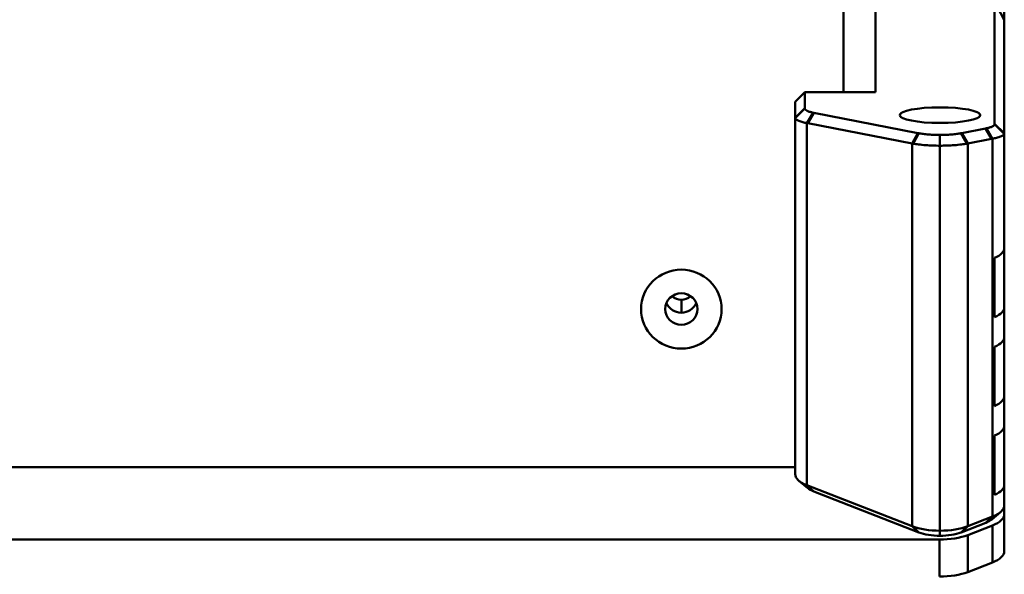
# Model space of a CAD drawing. Header units: inches. Extents: x 0.8 to 75.7, y -7.8 to 49.3.
# Tile 327 of 339: x 67.1 to 70.1, y 38.8 to 40.6. Entities that reach past the tile are written whole.
import ezdxf

# ---------------------------------------------------------------- set-up
doc = ezdxf.new("R2010")
doc.units = ezdxf.units.IN
doc.header["$MEASUREMENT"] = 0
doc.layers.add('Visible Edges(ROSSANSI)', color=7, linetype='Continuous', lineweight=50)
doc.layers.add('Visible Tangent Edges(ROSSANSI)', color=7, linetype='Continuous', lineweight=50)

msp = doc.modelspace()

# ---------------------------------------------------------------- linework, layer by layer
at = {"layer": 'Visible Edges(ROSSANSI)'}
for p, q in [((69.6442, 42.8418), (69.6442, 40.341)), ((69.7442, 40.341), (69.7442, 41.1892)), ((70.1442, 40.7494), (70.1442, 40.5667)), ((70.1142, 40.6229), (70.1142, 40.2428)), ((70.1442, 40.5667), (70.1142, 40.6229)), ((70.1442, 40.2134), (70.1442, 40.5667)), ((69.5242, 40.341), (69.4942, 40.3115)), ((69.5242, 40.2914), (69.5242, 40.341)), ((69.7442, 40.341), (69.5242, 40.341)), ((69.4942, 40.3115), (69.4942, 40.2619)), ((69.8759, 40.2141), (69.5522, 40.277)), ((69.4942, 40.2619), (69.4942, 39.1536)), ((69.5339, 40.2445), (69.8576, 40.1816)), ((70.0861, 40.2284), (70.0125, 40.2141)), ((70.1442, 39.8573), (70.1442, 40.2134)), ((70.0308, 40.1816), (70.1044, 40.1959)), ((69.9442, 38.9775), (69.9442, 40.1748)), ((70.1442, 39.8573), (70.1442, 39.6731)), ((70.1142, 39.6414), (70.1142, 39.8256)), ((70.1442, 39.581), (70.1442, 39.6731)), ((70.1442, 39.581), (70.1442, 39.3969)), ((70.1142, 39.3652), (70.1142, 39.5494)), ((70.1442, 39.3048), (70.1442, 39.3969)), ((70.1442, 39.3048), (70.1442, 39.1206)), ((70.1142, 39.0889), (70.1142, 39.2731)), ((69.4942, 39.1756), (32.6042, 39.1756)), ((69.5331, 39.1103), (69.5059, 39.133)), ((69.8576, 38.9918), (69.5308, 39.1192)), ((70.1442, 39.0562), (70.1442, 39.1206)), ((69.552, 39.0998), (69.8788, 38.9724)), ((70.1442, 39.0562), (70.1442, 39.0285)), ((70.1076, 39.0217), (70.0308, 38.9918)), ((70.1052, 39.0128), (70.1324, 39.0355)), ((70.1442, 38.9134), (70.1442, 39.0285)), ((70.0096, 38.9724), (70.0864, 39.0023)), ((70.1076, 38.9941), (70.0308, 38.9641)), ((69.9424, 38.9499), (32.156, 38.9499)), ((70.0308, 38.849), (70.1076, 38.879))]:
    msp.add_line(p, q, dxfattribs=at)
for centre, major_axis, ratio in [((69.9442, 40.2698), (-0.125, 0), 0.194196), ((69.1404, 39.6666), (0.125, 0), 0.981793), ((69.1404, 39.6666), (-0.125, 0), 0.981793), ((69.1404, 39.6666), (-0.05, 0), 0.981793)]:
    msp.add_ellipse(centre, major_axis=major_axis, ratio=ratio, dxfattribs=at)
for centre, major_axis, ratio, start_param, end_param in [((70.0192, 39.8573), (0.125, 0), 0.389928, 5.575702, 6.283185), ((69.1404, 39.7355), (0.0406, 0), 0.981793, 3.936961, 5.487817), ((69.1404, 39.7046), (0.05, 0), 0.981793, 3.538914, 4.712389), ((69.1404, 39.7046), (0.05, 0), 0.981793, 4.712389, 5.885864), ((70.0192, 39.6731), (0.125, 0), 0.389928, 5.575702, 6.283185), ((70.0192, 39.581), (0.125, 0), 0.389928, 5.575702, 6.283185), ((70.0192, 39.3969), (0.125, 0), 0.389928, 5.575702, 6.283185), ((70.0192, 39.3048), (0.125, 0), 0.389928, 5.575702, 6.283185), ((69.6192, 39.1536), (-0.125, 0), 0.389928, 0, 0.785398), ((69.6192, 39.126), (0.095, 0), 0.389928, 3.578838, 3.926991), ((70.0192, 39.1206), (0.125, 0), 0.389928, 5.575702, 6.283185), ((70.0192, 39.0562), (0.125, 0), 0.389928, 5.497787, 6.283185), ((70.0192, 39.0285), (0.125, 0), 0.389928, 5.497787, 6.283185), ((69.946, 39.0262), (-0.125, 0), 0.389928, 0.785398, 1.556582), ((69.9424, 39.0262), (-0.125, 0), 0.389928, 1.58501, 2.356194), ((70.0192, 39.0285), (0.095, 0), 0.389928, 5.497787, 5.84594), ((69.946, 38.9986), (0.095, 0), 0.389928, 3.926991, 4.693684), ((69.9424, 38.9986), (-0.125, 0), 0.389928, 1.570796, 2.356194), ((69.9424, 38.9986), (0.095, 0), 0.389928, 4.731091, 5.497787), ((70.0192, 38.9134), (0.125, 0), 0.389928, 5.497787, 6.283185), ((69.9424, 38.8835), (0.125, 0), 0.389928, 4.712389, 5.497787)]:
    msp.add_ellipse(centre, major_axis=major_axis, ratio=ratio, start_param=start_param, end_param=end_param, dxfattribs=at)
for points, knots in [([(69.5242, 40.2902), (69.5242, 40.2904), (69.5242, 40.2906), (69.5242, 40.291), (69.5242, 40.2912), (69.5242, 40.2914)], [1.0780778, 1.0780778, 1.0780778, 1.0780778, 1.0861762, 1.0861762, 1.09427461, 1.09427461, 1.09427461, 1.09427461]), ([(69.5498, 40.2775), (69.5463, 40.2782), (69.5432, 40.279), (69.5369, 40.2808), (69.5339, 40.2819), (69.5315, 40.283), (69.5288, 40.2843), (69.5268, 40.2856), (69.5247, 40.288), (69.5242, 40.2891), (69.5242, 40.2902)], [0.8223409, 0.8223409, 0.8223409, 0.8223409, 0.9817477, 0.9817477, 1.1780972, 1.1780972, 1.1780972, 1.3993765, 1.3993765, 1.5707963, 1.5707963, 1.5707963, 1.5707963]), ([(69.5522, 40.277), (69.5518, 40.2771), (69.5514, 40.2772), (69.5506, 40.2773), (69.5502, 40.2774), (69.5498, 40.2775)], [0.78539816, 0.78539816, 0.78539816, 0.78539816, 0.80386952, 0.80386952, 0.82234087, 0.82234087, 0.82234087, 0.82234087]), ([(69.4942, 40.2619), (69.4942, 40.2617), (69.4942, 40.2615), (69.4942, 40.2611), (69.4943, 40.2609), (69.4943, 40.2607)], [-1.09427461, -1.09427461, -1.09427461, -1.09427461, -1.0861762, -1.0861762, -1.0780778, -1.0780778, -1.0780778, -1.0780778]), ([(69.4943, 40.2607), (69.4947, 40.2593), (69.4957, 40.258), (69.4992, 40.2549), (69.5022, 40.2533), (69.506, 40.2517), (69.5094, 40.2503), (69.5135, 40.249), (69.5221, 40.2468), (69.5263, 40.2459), (69.5308, 40.2451)], [-1.5707963, -1.5707963, -1.5707963, -1.5707963, -1.3993765, -1.3993765, -1.1780972, -1.1780972, -1.1780972, -0.9817477, -0.9817477, -0.8223409, -0.8223409, -0.8223409, -0.8223409]), ([(69.5308, 40.2451), (69.5313, 40.245), (69.5318, 40.2449), (69.5329, 40.2447), (69.5334, 40.2446), (69.5339, 40.2445)], [-0.82234087, -0.82234087, -0.82234087, -0.82234087, -0.80386952, -0.80386952, -0.78539816, -0.78539816, -0.78539816, -0.78539816]), ([(70.1142, 40.2416), (70.1142, 40.2406), (70.1137, 40.2395), (70.1116, 40.2371), (70.1096, 40.2357), (70.1069, 40.2345), (70.1045, 40.2333), (70.1015, 40.2323), (70.0952, 40.2304), (70.092, 40.2297), (70.0886, 40.2289)], [1.5707963, 1.5707963, 1.5707963, 1.5707963, 1.7422161, 1.7422161, 1.9634954, 1.9634954, 1.9634954, 2.1598449, 2.1598449, 2.3192518, 2.3192518, 2.3192518, 2.3192518]), ([(70.1142, 40.2428), (70.1142, 40.2426), (70.1142, 40.2424), (70.1142, 40.242), (70.1142, 40.2418), (70.1142, 40.2416)], [6.605733, 6.605733, 6.605733, 6.605733, 6.6138314, 6.6138314, 6.62192981, 6.62192981, 6.62192981, 6.62192981]), ([(69.879, 40.2135), (69.8785, 40.2136), (69.878, 40.2137), (69.8769, 40.2139), (69.8764, 40.214), (69.8759, 40.2141)], [-4.89698056, -4.89698056, -4.89698056, -4.89698056, -4.89125412, -4.89125412, -4.88552768, -4.88552768, -4.88552768, -4.88552768]), ([(69.9442, 40.2081), (69.9383, 40.2082), (69.9324, 40.2083), (69.9206, 40.2088), (69.9148, 40.2091), (69.9092, 40.2096), (69.9031, 40.2101), (69.8972, 40.2107), (69.8872, 40.2121), (69.8829, 40.2128), (69.879, 40.2135)], [-3.1227567, -3.1227567, -3.1227567, -3.1227567, -2.9345826, -2.9345826, -2.7417866, -2.7417866, -2.7417866, -2.5305192, -2.5305192, -2.3561945, -2.3561945, -2.3561945, -2.3561945]), ([(70.0093, 40.2135), (70.0054, 40.2128), (70.0012, 40.2121), (69.9912, 40.2107), (69.9853, 40.2101), (69.9792, 40.2096), (69.9736, 40.2091), (69.9677, 40.2088), (69.956, 40.2083), (69.9501, 40.2082), (69.9442, 40.2081)], [2.3561945, 2.3561945, 2.3561945, 2.3561945, 2.5305192, 2.5305192, 2.7417866, 2.7417866, 2.7417866, 2.9345826, 2.9345826, 3.1227567, 3.1227567, 3.1227567, 3.1227567]), ([(70.0125, 40.2141), (70.012, 40.214), (70.0115, 40.2139), (70.0104, 40.2137), (70.0099, 40.2136), (70.0093, 40.2135)], [4.98301916, 4.98301916, 4.98301916, 4.98301916, 4.98874559, 4.98874559, 4.99447203, 4.99447203, 4.99447203, 4.99447203]), ([(70.0886, 40.2289), (70.0882, 40.2289), (70.0878, 40.2288), (70.087, 40.2286), (70.0865, 40.2285), (70.0861, 40.2284)], [2.31925178, 2.31925178, 2.31925178, 2.31925178, 2.33772314, 2.33772314, 2.35619449, 2.35619449, 2.35619449, 2.35619449]), ([(70.1076, 40.1965), (70.1121, 40.1974), (70.1163, 40.1983), (70.1248, 40.2005), (70.1289, 40.2018), (70.1323, 40.2032), (70.1362, 40.2047), (70.1392, 40.2064), (70.1427, 40.2094), (70.1437, 40.2108), (70.144, 40.2122)], [-2.3192518, -2.3192518, -2.3192518, -2.3192518, -2.1598449, -2.1598449, -1.9634954, -1.9634954, -1.9634954, -1.7422161, -1.7422161, -1.5707963, -1.5707963, -1.5707963, -1.5707963]), ([(70.144, 40.2122), (70.1441, 40.2124), (70.1441, 40.2126), (70.1442, 40.213), (70.1442, 40.2132), (70.1442, 40.2134)], [-6.62192981, -6.62192981, -6.62192981, -6.62192981, -6.6138314, -6.6138314, -6.605733, -6.605733, -6.605733, -6.605733]), ([(69.8576, 40.1816), (69.8581, 40.1815), (69.8586, 40.1814), (69.8597, 40.1812), (69.8602, 40.1811), (69.8608, 40.181)], [4.88552768, 4.88552768, 4.88552768, 4.88552768, 4.89125412, 4.89125412, 4.89698056, 4.89698056, 4.89698056, 4.89698056]), ([(69.8608, 40.181), (69.8659, 40.1801), (69.8714, 40.1793), (69.8843, 40.1778), (69.8918, 40.177), (69.8996, 40.1765), (69.9067, 40.1759), (69.9141, 40.1755), (69.929, 40.175), (69.9366, 40.1748), (69.9442, 40.1748)], [2.3561945, 2.3561945, 2.3561945, 2.3561945, 2.5305192, 2.5305192, 2.7417866, 2.7417866, 2.7417866, 2.9345826, 2.9345826, 3.1266146, 3.1266146, 3.1266146, 3.1266146]), ([(69.9442, 40.1748), (69.9442, 40.1803), (69.9442, 40.1859), (69.9442, 40.197), (69.9442, 40.2026), (69.9442, 40.2081)], [0, 0, 0, 0, 0.04775912, 0.04775912, 0.09542868, 0.09542868, 0.09542868, 0.09542868]), ([(69.9442, 40.1748), (69.9518, 40.1748), (69.9594, 40.175), (69.9743, 40.1755), (69.9817, 40.1759), (69.9888, 40.1765), (69.9966, 40.177), (70.0041, 40.1778), (70.0169, 40.1793), (70.0225, 40.1801), (70.0276, 40.181)], [-3.1266146, -3.1266146, -3.1266146, -3.1266146, -2.9345826, -2.9345826, -2.7417866, -2.7417866, -2.7417866, -2.5305192, -2.5305192, -2.3561945, -2.3561945, -2.3561945, -2.3561945]), ([(70.0276, 40.181), (70.0281, 40.1811), (70.0287, 40.1812), (70.0297, 40.1814), (70.0303, 40.1815), (70.0308, 40.1816)], [-4.99447203, -4.99447203, -4.99447203, -4.99447203, -4.98874559, -4.98874559, -4.98301916, -4.98301916, -4.98301916, -4.98301916]), ([(70.1044, 40.1959), (70.1049, 40.196), (70.1055, 40.1961), (70.1065, 40.1963), (70.107, 40.1964), (70.1076, 40.1965)], [-2.35619449, -2.35619449, -2.35619449, -2.35619449, -2.33772314, -2.33772314, -2.31925178, -2.31925178, -2.31925178, -2.31925178])]:
    msp.add_open_spline(points, degree=3, knots=knots, dxfattribs=at)
msp.add_open_spline([(69.9442, 38.9775), (69.9442, 38.9723), (69.9442, 38.9668), (69.9442, 38.9616)], degree=3, dxfattribs=at)
at = {"layer": 'Visible Tangent Edges(ROSSANSI)'}
for p, q in [((69.4942, 40.2619), (69.5242, 40.2914)), ((69.5242, 40.2902), (69.4943, 40.2607)), ((69.5308, 40.2451), (69.5498, 40.2775)), ((69.5522, 40.277), (69.5339, 40.2445)), ((69.5308, 39.1192), (69.5308, 40.2451)), ((70.1142, 40.2428), (70.1442, 40.2134)), ((70.144, 40.2122), (70.1142, 40.2416)), ((69.8576, 40.1816), (69.8759, 40.2141)), ((69.879, 40.2135), (69.8608, 40.181)), ((70.0276, 40.181), (70.0093, 40.2135)), ((70.0125, 40.2141), (70.0308, 40.1816)), ((70.1044, 40.1959), (70.0861, 40.2284)), ((70.0886, 40.2289), (70.1076, 40.1965)), ((69.8576, 38.9918), (69.8576, 40.1816)), ((70.0308, 38.9918), (70.0308, 40.1816)), ((70.1076, 39.0217), (70.1076, 40.1965)), ((69.5308, 39.1192), (69.552, 39.0998)), ((70.1076, 39.0217), (70.0864, 39.0023)), ((69.8576, 38.9918), (69.8788, 38.9724)), ((70.0308, 38.9918), (70.0096, 38.9724)), ((70.1076, 38.9941), (70.1076, 38.879)), ((70.0308, 38.849), (70.0308, 38.9641)), ((69.9424, 38.9499), (69.9424, 38.8347))]:
    msp.add_line(p, q, dxfattribs=at)
msp.add_open_spline([(69.1404, 39.6555), (69.1404, 39.6635), (69.1404, 39.6763), (69.1404, 39.6956)], degree=3, dxfattribs=at)

doc.saveas('drawing.dxf')
